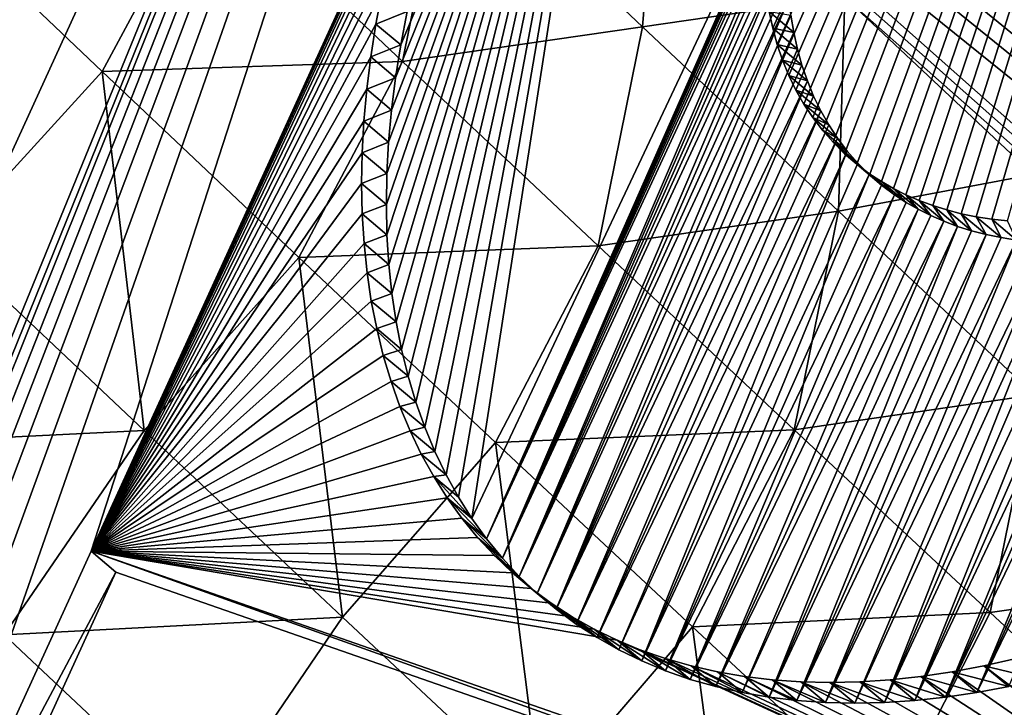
# Model space of a CAD drawing. Header units: metres. Extents: x -82 to 82, y -464 to 32.
# Tile 342 of 409: x 66.058 to 67.306, y -42.526 to -41.654. Entities that reach past the tile are written whole.
import ezdxf

# ---------------------------------------------------------------- set-up
doc = ezdxf.new("R2010")
doc.units = ezdxf.units.M
doc.layers.add('solid_K244121000C07', color=7, linetype='CONTINUOUS')

msp = doc.modelspace()

# ---------------------------------------------------------------- linework, layer by layer
at = {"layer": 'solid_K244121000C07'}
for points in [[(76.420334, -42.194901, 51.935631), (54.177727, -23.733854, 33.268585), (54.193008, -23.552505, 33.297157)], [(76.68689, -41.626152, 52.23177), (76.420334, -42.194901, 51.935631), (54.193008, -23.552505, 33.297157)], [(76.420334, -42.194901, 51.935631), (54.172249, -23.928789, 33.245506), (54.177727, -23.733854, 33.268585)], [(76.420334, -42.194901, 51.935631), (54.178005, -24.140087, 33.228706), (54.172249, -23.928789, 33.245506)], [(76.420334, -42.194901, 51.935631), (54.19643, -24.369251, 33.219032), (54.178005, -24.140087, 33.228706)], [(76.155716, -42.749752, 51.606133), (54.228928, -24.617674, 33.217281), (54.19643, -24.369251, 33.219032)], [(76.420334, -42.194901, 51.935631), (76.155716, -42.749752, 51.606133), (54.19643, -24.369251, 33.219032)], [(76.155716, -42.749752, 51.606133), (54.277794, -24.887266, 33.224991), (54.228928, -24.617674, 33.217281)], [(76.155716, -42.749752, 51.606133), (54.344845, -25.179045, 33.243347), (54.277794, -24.887266, 33.224991)], [(75.893082, -43.290283, 51.243107), (54.431683, -25.493837, 33.27335), (54.344845, -25.179045, 33.243347)], [(76.155716, -42.749752, 51.606133), (75.893082, -43.290283, 51.243107), (54.344845, -25.179045, 33.243347)], [(75.893082, -43.290283, 51.243107), (54.540474, -25.832607, 33.316551), (54.431683, -25.493837, 33.27335)], [(75.893082, -43.290283, 51.243107), (54.603817, -26.011362, 33.343613), (54.540474, -25.832607, 33.316551)], [(75.893082, -43.290283, 51.243107), (54.673233, -26.196379, 33.374352), (54.603817, -26.011362, 33.343613)], [(75.63253, -43.815937, 50.846352), (54.748951, -26.387796, 33.408916), (54.673233, -26.196379, 33.374352)], [(75.893082, -43.290283, 51.243107), (75.63253, -43.815937, 50.846352), (54.673233, -26.196379, 33.374352)], [(75.63253, -43.815937, 50.846352), (54.831688, -26.586067, 33.447887), (54.748951, -26.387796, 33.408916)], [(75.63253, -43.815937, 50.846352), (54.921238, -26.791021, 33.491043), (54.831688, -26.586067, 33.447887)], [(75.63253, -43.815937, 50.846352), (55.017956, -27.002884, 33.538647), (54.921238, -26.791021, 33.491043)], [(75.63253, -43.815937, 50.846352), (55.122536, -27.222128, 33.591248), (55.017956, -27.002884, 33.538647)], [(75.63253, -43.815937, 50.846352), (55.234684, -27.448511, 33.648548), (55.122536, -27.222128, 33.591248)], [(75.374138, -44.326073, 50.415592), (55.354923, -27.682375, 33.71096), (55.234684, -27.448511, 33.648548)], [(75.63253, -43.815937, 50.846352), (75.374138, -44.326073, 50.415592), (55.234684, -27.448511, 33.648548)], [(75.374138, -44.326073, 50.415592), (55.483955, -27.924187, 33.779049), (55.354923, -27.682375, 33.71096)], [(75.374138, -44.326073, 50.415592), (55.621407, -28.173651, 33.852444), (55.483955, -27.924187, 33.779049)], [(75.374138, -44.326073, 50.415592), (55.76799, -28.431238, 33.931725), (55.621407, -28.173651, 33.852444)], [(75.374138, -44.326073, 50.415592), (55.924381, -28.697403, 34.017433), (55.76799, -28.431238, 33.931725)], [(75.117981, -44.819965, 49.950474), (56.090172, -28.971819, 34.109173), (55.924381, -28.697403, 34.017433)], [(75.374138, -44.326073, 50.415592), (75.117981, -44.819965, 49.950474), (55.924381, -28.697403, 34.017433)], [(75.117981, -44.819965, 49.950474), (56.266266, -29.255098, 34.207695), (56.090172, -28.971819, 34.109173)], [(75.117981, -44.819965, 49.950474), (56.45327, -29.547647, 34.313488), (56.266266, -29.255098, 34.207695)], [(75.117981, -44.819965, 49.950474), (56.583717, -29.747612, 34.387787), (56.45327, -29.547647, 34.313488)], [(75.117981, -44.819965, 49.950474), (56.719151, -29.951763, 34.465408), (56.583717, -29.747612, 34.387787)], [(74.864128, -45.296799, 49.450588), (56.85994, -30.160349, 34.546673), (56.719151, -29.951763, 34.465408)], [(75.117981, -44.819965, 49.950474), (74.864128, -45.296799, 49.450588), (56.719151, -29.951763, 34.465408)], [(74.864128, -45.296799, 49.450588), (57.006207, -30.373449, 34.631668), (56.85994, -30.160349, 34.546673)], [(74.864128, -45.296799, 49.450588), (57.157547, -30.590773, 34.720032), (57.006207, -30.373449, 34.631668)], [(74.864128, -45.296799, 49.450588), (57.314312, -30.812551, 34.812065), (57.157547, -30.590773, 34.720032)], [(74.864128, -45.296799, 49.450588), (57.476933, -31.039059, 34.90815), (57.314312, -30.812551, 34.812065)], [(74.864128, -45.296799, 49.450588), (57.64576, -31.270523, 35.008583), (57.476933, -31.039059, 34.90815)], [(74.864128, -45.296799, 49.450588), (57.820301, -31.506617, 35.112915), (57.64576, -31.270523, 35.008583)], [(74.864128, -45.296799, 49.450588), (58.000751, -31.747454, 35.221321), (57.820301, -31.506617, 35.112915)], [(74.61261, -45.755661, 48.915398), (58.187603, -31.993336, 35.334232), (58.000751, -31.747454, 35.221321)], [(74.864128, -45.296799, 49.450588), (74.61261, -45.755661, 48.915398), (58.000751, -31.747454, 35.221321)], [(74.61261, -45.755661, 48.915398), (58.38134, -32.244572, 35.452095), (58.187603, -31.993336, 35.334232)], [(74.61261, -45.755661, 48.915398), (58.581703, -32.500996, 35.574661), (58.38134, -32.244572, 35.452095)], [(74.61261, -45.755661, 48.915398), (58.788502, -32.762474, 35.70174), (58.581703, -32.500996, 35.574661)], [(74.61261, -45.755661, 48.915398), (59.002293, -33.029343, 35.833858), (58.788502, -32.762474, 35.70174)], [(74.61261, -45.755661, 48.915398), (59.167568, -33.233238, 35.936569), (59.002293, -33.029343, 35.833858)], [(74.61261, -45.755661, 48.915398), (59.337303, -33.440483, 36.04261), (59.167568, -33.233238, 35.936569)], [(74.363457, -46.195442, 48.344372), (59.511089, -33.650829, 36.151581), (59.337303, -33.440483, 36.04261)], [(74.61261, -45.755661, 48.915398), (74.363457, -46.195442, 48.344372), (59.337303, -33.440483, 36.04261)], [(74.363457, -46.195442, 48.344372), (59.6889, -33.864262, 36.263462), (59.511089, -33.650829, 36.151581)], [(74.363457, -46.195442, 48.344372), (59.871014, -34.08094, 36.378517), (59.6889, -33.864262, 36.263462)], [(74.363457, -46.195442, 48.344372), (60.057705, -34.301014, 36.497017), (59.871014, -34.08094, 36.378517)], [(74.363457, -46.195442, 48.344372), (60.249256, -34.524651, 36.619232), (60.057705, -34.301014, 36.497017)], [(74.363457, -46.195442, 48.344372), (60.445824, -34.751938, 36.745319), (60.249256, -34.524651, 36.619232)], [(74.363457, -46.195442, 48.344372), (60.646835, -34.982563, 36.874714), (60.445824, -34.751938, 36.745319)], [(74.363457, -46.195442, 48.344372), (60.852448, -35.216599, 37.007572), (60.646835, -34.982563, 36.874714)], [(74.363457, -46.195442, 48.344372), (61.062981, -35.454224, 37.144215), (60.852448, -35.216599, 37.007572)], [(74.116722, -46.614929, 47.737007), (61.278767, -35.695614, 37.284981), (61.062981, -35.454224, 37.144215)], [(74.363457, -46.195442, 48.344372), (74.116722, -46.614929, 47.737007), (61.062981, -35.454224, 37.144215)], [(74.116722, -46.614929, 47.737007), (61.500126, -35.940948, 37.430199), (61.278767, -35.695614, 37.284981)], [(74.116722, -46.614929, 47.737007), (61.727085, -36.190247, 37.579891), (61.500126, -35.940948, 37.430199)], [(74.116722, -46.614929, 47.737007), (61.959007, -36.44318, 37.73341), (61.727085, -36.190247, 37.579891)], [(74.116722, -46.614929, 47.737007), (62.196205, -36.699898, 37.89109), (61.959007, -36.44318, 37.73341)], [(74.116722, -46.614929, 47.737007), (62.390022, -36.908131, 38.020504), (62.196205, -36.699898, 37.89109)], [(74.116722, -46.614929, 47.737007), (62.587662, -37.119011, 38.153049), (62.390022, -36.908131, 38.020504)], [(74.116722, -46.614929, 47.737007), (62.789322, -37.332638, 38.28894), (62.587662, -37.119011, 38.153049)], [(74.116722, -46.614929, 47.737007), (62.99519, -37.54911, 38.428383), (62.789322, -37.332638, 38.28894)], [(74.116722, -46.614929, 47.737007), (63.204826, -37.768223, 38.570911), (62.99519, -37.54911, 38.428383)], [(66.259499, -54.283512, 51.24667), (47.312267, -37.64933, 34.697758), (47.59795, -37.774258, 34.771564)], [(66.259499, -54.283512, 51.24667), (65.812553, -54.543926, 51.741692), (47.312267, -37.64933, 34.697758)], [(66.259499, -54.283512, 51.24667), (47.59795, -37.774258, 34.771564), (47.8932, -37.90728, 34.851391)], [(74.116722, -46.614929, 47.737007), (63.418053, -37.989883, 38.716331), (63.204826, -37.768223, 38.570911)], [(66.259499, -54.283512, 51.24667), (47.8932, -37.90728, 34.851391), (48.198757, -38.049175, 34.938)], [(73.872482, -47.012737, 47.092846), (63.635109, -38.214211, 38.864922), (63.418053, -37.989883, 38.716331)], [(74.116722, -46.614929, 47.737007), (73.872482, -47.012737, 47.092846), (63.418053, -37.989883, 38.716331)], [(66.259499, -54.283512, 51.24667), (48.198757, -38.049175, 34.938), (48.515121, -38.20047, 35.031898)], [(66.259499, -54.283512, 51.24667), (48.515121, -38.20047, 35.031898), (48.731766, -38.306316, 35.098274)], [(73.872482, -47.012737, 47.092846), (63.856247, -38.441315, 39.016949), (63.635109, -38.214211, 38.864922)], [(66.687675, -54.029804, 50.719219), (48.731766, -38.306316, 35.098274), (48.953304, -38.416466, 35.167988)], [(66.687675, -54.029804, 50.719219), (66.259499, -54.283512, 51.24667), (48.731766, -38.306316, 35.098274)], [(66.687675, -54.029804, 50.719219), (48.953304, -38.416466, 35.167988), (49.180035, -38.531231, 35.241364)], [(73.872482, -47.012737, 47.092846), (64.081703, -38.671318, 39.17268), (63.856247, -38.441315, 39.016949)], [(66.687675, -54.029804, 50.719219), (49.180035, -38.531231, 35.241364), (49.412056, -38.650719, 35.318493)], [(66.687675, -54.029804, 50.719219), (49.412056, -38.650719, 35.318493), (49.649014, -38.774586, 35.399006)], [(73.872482, -47.012737, 47.092846), (64.311729, -38.904339, 39.33239), (64.081703, -38.671318, 39.17268)], [(66.687675, -54.029804, 50.719219), (49.649014, -38.774586, 35.399006), (49.891193, -38.903137, 35.483215)], [(66.687675, -54.029804, 50.719219), (49.891193, -38.903137, 35.483215), (50.138947, -39.036739, 35.571499)], [(73.872482, -47.012737, 47.092846), (64.54657, -39.140488, 39.496353), (64.311729, -38.904339, 39.33239)], [(66.687675, -54.029804, 50.719219), (50.138947, -39.036739, 35.571499), (50.392551, -39.175694, 35.664177)], [(73.872482, -47.012737, 47.092846), (64.78595, -39.379677, 39.664276), (64.54657, -39.140488, 39.496353)], [(66.687675, -54.029804, 50.719219), (50.392551, -39.175694, 35.664177), (50.6516, -39.319584, 35.760777)], [(67.09623, -53.782982, 50.159031), (50.6516, -39.319584, 35.760777), (50.916245, -39.468582, 35.861485)], [(67.09623, -53.782982, 50.159031), (66.687675, -54.029804, 50.719219), (50.6516, -39.319584, 35.760777)], [(73.872482, -47.012737, 47.092846), (65.029388, -39.621685, 39.835613), (64.78595, -39.379677, 39.664276)], [(67.09623, -53.782982, 50.159031), (50.916245, -39.468582, 35.861485), (51.186859, -39.6231, 35.966743)], [(67.007393, -41.644058, 71.74894), (67.012032, -41.665134, 71.72451), (67.981506, -39.527157, 72.626549)], [(67.012032, -41.665134, 71.72451), (67.017769, -41.685654, 71.699402), (67.981506, -39.527157, 72.626549)], [(67.017769, -41.685654, 71.699402), (67.02459, -41.705624, 71.673607), (67.981506, -39.527157, 72.626549)], [(67.02459, -41.705624, 71.673607), (67.032501, -41.724899, 71.647255), (67.981506, -39.527157, 72.626549)], [(67.032501, -41.724899, 71.647255), (67.041519, -41.743416, 71.620399), (67.981506, -39.527157, 72.626549)], [(67.041519, -41.743416, 71.620399), (67.051628, -41.761246, 71.592964), (67.981506, -39.527157, 72.626549)], [(67.051628, -41.761246, 71.592964), (67.062836, -41.778267, 71.565079), (67.981506, -39.527157, 72.626549)], [(67.062836, -41.778267, 71.565079), (67.075127, -41.794399, 71.536819), (67.981506, -39.527157, 72.626549)], [(67.075127, -41.794399, 71.536819), (67.088531, -41.809711, 71.508102), (67.981506, -39.527157, 72.626549)], [(67.088531, -41.809711, 71.508102), (67.103004, -41.824112, 71.47905), (67.981506, -39.527157, 72.626549)], [(67.103004, -41.824112, 71.47905), (67.118507, -41.837479, 71.449814), (67.981506, -39.527157, 72.626549)], [(67.118507, -41.837479, 71.449814), (67.135094, -41.849876, 71.420296), (67.981506, -39.527157, 72.626549)], [(67.135094, -41.849876, 71.420296), (67.149696, -41.859432, 71.395538), (67.981506, -39.527157, 72.626549)], [(67.149696, -41.859432, 71.395538), (67.16497, -41.868214, 71.370773), (67.981506, -39.527157, 72.626549)], [(67.16497, -41.868214, 71.370773), (67.180885, -41.87619, 71.346039), (67.981506, -39.527157, 72.626549)], [(67.180885, -41.87619, 71.346039), (67.197495, -41.883411, 71.321236), (67.981506, -39.527157, 72.626549)], [(67.197495, -41.883411, 71.321236), (67.214745, -41.889839, 71.296471), (67.981506, -39.527157, 72.626549)], [(67.214745, -41.889839, 71.296471), (67.232567, -41.895428, 71.271835), (67.981506, -39.527157, 72.626549)], [(67.232567, -41.895428, 71.271835), (67.250969, -41.900166, 71.24736), (67.981506, -39.527157, 72.626549)], [(67.250969, -41.900166, 71.24736), (67.269997, -41.904079, 71.222946), (67.981506, -39.527157, 72.626549)], [(67.269997, -41.904079, 71.222946), (67.289551, -41.907143, 71.198738), (67.981506, -39.527157, 72.626549)], [(67.289551, -41.907143, 71.198738), (67.309555, -41.909336, 71.17485), (67.981506, -39.527157, 72.626549)], [(67.09623, -53.782982, 50.159031), (51.186859, -39.6231, 35.966743), (51.463837, -39.783562, 36.077007)], [(73.872482, -47.012737, 47.092846), (65.277161, -39.866631, 40.010689), (65.029388, -39.621685, 39.835613)], [(67.09623, -53.782982, 50.159031), (51.463837, -39.783562, 36.077007), (51.746971, -39.949749, 36.19202)], [(63.389397, -47.637127, 70.205505), (66.954094, -39.839485, 73.463837), (66.423332, -40.106377, 73.799507)], [(64.138008, -46.725731, 70.22316), (66.954094, -39.839485, 73.463837), (63.389397, -47.637127, 70.205505)], [(64.40451, -46.142773, 70.466759), (66.954094, -39.839485, 73.463837), (64.138008, -46.725731, 70.22316)], [(64.40451, -46.142773, 70.466759), (64.583855, -45.750458, 70.630692), (66.954094, -39.839485, 73.463837)], [(64.583855, -45.750458, 70.630692), (64.870888, -45.122593, 70.893051), (66.954094, -39.839485, 73.463837)], [(64.872826, -45.118343, 70.894829), (66.954094, -39.839485, 73.463837), (64.870888, -45.122593, 70.893051)], [(64.872826, -45.118343, 70.894829), (65.132904, -44.549442, 71.132545), (66.954094, -39.839485, 73.463837)], [(65.132904, -44.549442, 71.132545), (65.370461, -44.029785, 71.349693), (66.954094, -39.839485, 73.463837)], [(65.370461, -44.029785, 71.349693), (65.636963, -43.446827, 71.593292), (66.954094, -39.839485, 73.463837)], [(65.636963, -43.446827, 71.593292), (65.874527, -42.92717, 71.810432), (66.954094, -39.839485, 73.463837)], [(65.874527, -42.92717, 71.810432), (66.148514, -42.327824, 72.060875), (66.954094, -39.839485, 73.463837)], [(69.642059, -39.839485, 70.52314), (66.077362, -47.637127, 67.264801), (66.608124, -47.370235, 66.929138)], [(68.694794, -41.181496, 70.327507), (66.077362, -47.637127, 67.264801), (69.642059, -39.839485, 70.52314)], [(66.632324, -41.269665, 72.50296), (66.954094, -39.839485, 73.463837), (66.148514, -42.327824, 72.060875)], [(69.642059, -39.839485, 70.52314), (66.608124, -47.370235, 66.929138), (69.92881, -40.106377, 69.964424)], [(73.872482, -47.012737, 47.092846), (65.529533, -40.114613, 40.189838), (65.277161, -39.866631, 40.010689)], [(67.09623, -53.782982, 50.159031), (51.746971, -39.949749, 36.19202), (52.036091, -40.121494, 36.311596)], [(63.10265, -47.370235, 70.764214), (66.423332, -40.106377, 73.799507), (65.894241, -40.440933, 74.07122)], [(63.389397, -47.637127, 70.205505), (66.423332, -40.106377, 73.799507), (63.10265, -47.370235, 70.764214)], [(69.92881, -40.106377, 69.964424), (66.608124, -47.370235, 66.929138), (67.137222, -47.035675, 66.657425)], [(69.92881, -40.106377, 69.964424), (67.137222, -47.035675, 66.657425), (70.152008, -40.440933, 69.413109)], [(73.872482, -47.012737, 47.092846), (65.743576, -40.323666, 40.342487), (65.529533, -40.114613, 40.189838)], [(67.09623, -53.782982, 50.159031), (52.036091, -40.121494, 36.311596), (52.331631, -40.299278, 36.436272)], [(67.09623, -53.782982, 50.159031), (52.331631, -40.299278, 36.436272), (52.557755, -40.436874, 36.533447)], [(73.872482, -47.012737, 47.092846), (65.961174, -40.534977, 40.498394), (65.743576, -40.323666, 40.342487)], [(67.484215, -53.543186, 49.565655), (52.557755, -40.436874, 36.533447), (52.787895, -40.57832, 36.633995)], [(67.484215, -53.543186, 49.565655), (67.09623, -53.782982, 50.159031), (52.557755, -40.436874, 36.533447)], [(70.152008, -40.440933, 69.413109), (67.137222, -47.035675, 66.657425), (67.654778, -46.639648, 66.45475)], [(73.872482, -47.012737, 47.092846), (66.182495, -40.748604, 40.657753), (65.961174, -40.534977, 40.498394)], [(67.484215, -53.543186, 49.565655), (52.787895, -40.57832, 36.633995), (53.021736, -40.723259, 36.737511)], [(67.484215, -53.543186, 49.565655), (53.021736, -40.723259, 36.737511), (53.259251, -40.871681, 36.843971)], [(73.872482, -47.012737, 47.092846), (66.4077, -40.964619, 40.820763), (66.182495, -40.748604, 40.657753)], [(67.484215, -53.543186, 49.565655), (53.259251, -40.871681, 36.843971), (53.500648, -41.023815, 36.953651)], [(73.872482, -47.012737, 47.092846), (66.63636, -41.18285, 40.98695), (66.4077, -40.964619, 40.820763)], [(66.522545, -41.88842, 72.142227), (66.832115, -40.989742, 72.628525), (66.523224, -41.849194, 72.17749)], [(66.523361, -41.926826, 72.106071), (66.832115, -40.989742, 72.628525), (66.522545, -41.88842, 72.142227)], [(66.523224, -41.849194, 72.17749), (66.832115, -40.989742, 72.628525), (66.525391, -41.809319, 72.211731)], [(66.525688, -41.964439, 72.069), (66.832115, -40.989742, 72.628525), (66.523361, -41.926826, 72.106071)], [(66.525391, -41.809319, 72.211731), (66.832115, -40.989742, 72.628525), (66.52903, -41.768875, 72.244865)], [(66.52951, -42.001251, 72.031029), (66.832115, -40.989742, 72.628525), (66.525688, -41.964439, 72.069)], [(66.52903, -41.768875, 72.244865), (66.832115, -40.989742, 72.628525), (66.534164, -41.727795, 72.27697)], [(66.534836, -42.037117, 71.992279), (66.832115, -40.989742, 72.628525), (66.52951, -42.001251, 72.031029)], [(66.534164, -41.727795, 72.27697), (66.832115, -40.989742, 72.628525), (66.540749, -41.686192, 72.307953)], [(66.541664, -42.072056, 71.952728), (66.832115, -40.989742, 72.628525), (66.534836, -42.037117, 71.992279)], [(66.540749, -41.686192, 72.307953), (66.832115, -40.989742, 72.628525), (66.54879, -41.644127, 72.337769)], [(66.550003, -42.10606, 71.912392), (66.832115, -40.989742, 72.628525), (66.541664, -42.072056, 71.952728)], [(66.559822, -42.138992, 71.871422), (66.832115, -40.989742, 72.628525), (66.550003, -42.10606, 71.912392)], [(66.571129, -42.170815, 71.829834), (66.832115, -40.989742, 72.628525), (66.559822, -42.138992, 71.871422)], [(66.583931, -42.201569, 71.787598), (66.832115, -40.989742, 72.628525), (66.571129, -42.170815, 71.829834)], [(66.598183, -42.231117, 71.744881), (66.832115, -40.989742, 72.628525), (66.583931, -42.201569, 71.787598)], [(66.613876, -42.259396, 71.701752), (66.832115, -40.989742, 72.628525), (66.598183, -42.231117, 71.744881)], [(66.631027, -42.286469, 71.658134), (66.832115, -40.989742, 72.628525), (66.613876, -42.259396, 71.701752)], [(67.102028, -41.285774, 72.061478), (66.832115, -40.989742, 72.628525), (66.631027, -42.286469, 71.658134)], [(67.484215, -53.543186, 49.565655), (53.500648, -41.023815, 36.953651), (53.746132, -41.179905, 37.066826)], [(67.484215, -53.543186, 49.565655), (53.746132, -41.179905, 37.066826), (53.995903, -41.340179, 37.183773)], [(68.694794, -41.181496, 70.327507), (68.676147, -41.225574, 70.307442), (66.077362, -47.637127, 67.264801)], [(73.630882, -47.387367, 46.411606), (66.868134, -41.403164, 41.155891), (66.63636, -41.18285, 40.98695)], [(73.872482, -47.012737, 47.092846), (73.630882, -47.387367, 46.411606), (66.63636, -41.18285, 40.98695)], [(68.676147, -41.225574, 70.307442), (68.656212, -41.269665, 70.28878), (66.077362, -47.637127, 67.264801)], [(68.656212, -41.269665, 70.28878), (67.89418, -42.936737, 69.592094), (66.077362, -47.637127, 67.264801)], [(66.613197, -41.313835, 72.483337), (66.632324, -41.269665, 72.50296), (66.148514, -42.327824, 72.060875)], [(67.102028, -41.285774, 72.061478), (66.631027, -42.286469, 71.658134), (66.649582, -42.312225, 71.614189)], [(67.102028, -41.285774, 72.061478), (66.649582, -42.312225, 71.614189), (67.091049, -41.311058, 72.050285)], [(66.59539, -41.35791, 72.462357), (66.613197, -41.313835, 72.483337), (66.148514, -42.327824, 72.060875)], [(67.091049, -41.311058, 72.050285), (66.649582, -42.312225, 71.614189), (67.080925, -41.336342, 72.038147)], [(67.484215, -53.543186, 49.565655), (53.995903, -41.340179, 37.183773), (54.250088, -41.504787, 37.304649)], [(67.080925, -41.336342, 72.038147), (66.649582, -42.312225, 71.614189), (67.071678, -41.361603, 72.025078)], [(66.578964, -41.401775, 72.440063), (66.59539, -41.35791, 72.462357), (66.148514, -42.327824, 72.060875)], [(67.071678, -41.361603, 72.025078), (66.649582, -42.312225, 71.614189), (67.063347, -41.386745, 72.011108)], [(67.063347, -41.386745, 72.011108), (66.649582, -42.312225, 71.614189), (67.055939, -41.411747, 71.996262)], [(66.563873, -41.445515, 72.416428), (66.578964, -41.401775, 72.440063), (66.148514, -42.327824, 72.060875)], [(66.847122, -41.66341, 40.966656), (66.599152, -41.428669, 40.786667), (66.868134, -41.403164, 41.155891)], [(66.847122, -41.66341, 40.966656), (66.868134, -41.403164, 41.155891), (67.103249, -41.62566, 41.327877)], [(73.630882, -47.387367, 46.411606), (67.103249, -41.62566, 41.327877), (66.868134, -41.403164, 41.155891)], [(67.055939, -41.411747, 71.996262), (66.649582, -42.312225, 71.614189), (67.049446, -41.436634, 71.980515)], [(66.543098, -41.707241, 40.630058), (66.295403, -41.472389, 40.451931), (66.599152, -41.428669, 40.786667)], [(66.543098, -41.707241, 40.630058), (66.599152, -41.428669, 40.786667), (66.847122, -41.66341, 40.966656)], [(67.049446, -41.436634, 71.980515), (66.649582, -42.312225, 71.614189), (67.043907, -41.461334, 71.963905)], [(66.550156, -41.489025, 72.391487), (66.563873, -41.445515, 72.416428), (66.148514, -42.327824, 72.060875)], [(67.043907, -41.461334, 71.963905), (66.649582, -42.312225, 71.614189), (66.669533, -42.336605, 71.569984)], [(67.043907, -41.461334, 71.963905), (66.669533, -42.336605, 71.569984), (67.039337, -41.485794, 71.946449)], [(66.162682, -41.720161, 40.301979), (65.913895, -41.483555, 40.124954), (66.295403, -41.472389, 40.451931)], [(66.162682, -41.720161, 40.301979), (66.295403, -41.472389, 40.451931), (66.543098, -41.707241, 40.630058)], [(65.964119, -41.937397, 40.167416), (65.913895, -41.483555, 40.124954), (66.162682, -41.720161, 40.301979)], [(66.537849, -41.532223, 72.365303), (66.550156, -41.489025, 72.391487), (66.148514, -42.327824, 72.060875)], [(67.039337, -41.485794, 71.946449), (66.669533, -42.336605, 71.569984), (67.035713, -41.510063, 71.928131)], [(67.484215, -53.543186, 49.565655), (54.250088, -41.504787, 37.304649), (54.50827, -41.673233, 37.428883)], [(67.035713, -41.510063, 71.928131), (66.669533, -42.336605, 71.569984), (67.033081, -41.534065, 71.908981)], [(66.526924, -41.575188, 72.337807), (66.537849, -41.532223, 72.365303), (66.148514, -42.327824, 72.060875)], [(67.033081, -41.534065, 71.908981), (66.669533, -42.336605, 71.569984), (67.031464, -41.55772, 71.88903)], [(67.031464, -41.55772, 71.88903), (66.669533, -42.336605, 71.569984), (66.690903, -42.359665, 71.525436)], [(67.031464, -41.55772, 71.88903), (66.690903, -42.359665, 71.525436), (67.030846, -41.581104, 71.86824)], [(66.517418, -41.617786, 72.309105), (66.526924, -41.575188, 72.337807), (66.148514, -42.327824, 72.060875)], [(67.030846, -41.581104, 71.86824), (66.690903, -42.359665, 71.525436), (67.03125, -41.604126, 71.846664)], [(67.03125, -41.604126, 71.846664), (66.690903, -42.359665, 71.525436), (67.032715, -41.626671, 71.824371)], [(66.509377, -41.659847, 72.279282), (66.517418, -41.617786, 72.309105), (66.148514, -42.327824, 72.060875)], [(66.54879, -41.644127, 72.337769), (66.517418, -41.617786, 72.309105), (66.509377, -41.659847, 72.279282)], [(67.032715, -41.626671, 71.824371), (66.690903, -42.359665, 71.525436), (66.713608, -42.381306, 71.480728)], [(67.032715, -41.626671, 71.824371), (66.713608, -42.381306, 71.480728), (67.035217, -41.648781, 71.801331)], [(67.095345, -41.897106, 41.147694), (66.847122, -41.66341, 40.966656), (67.103249, -41.62566, 41.327877)], [(67.095345, -41.897106, 41.147694), (67.103249, -41.62566, 41.327877), (67.341942, -41.850437, 41.503189)], [(73.630882, -47.387367, 46.411606), (67.341942, -41.850437, 41.503189), (67.103249, -41.62566, 41.327877)], [(66.540749, -41.686192, 72.307953), (66.54879, -41.644127, 72.337769), (66.509377, -41.659847, 72.279282)], [(67.035217, -41.648781, 71.801331), (66.713608, -42.381306, 71.480728), (67.038773, -41.670429, 71.777565)], [(67.038773, -41.670429, 71.777565), (67.012032, -41.665134, 71.72451), (67.007393, -41.644058, 71.74894)], [(67.035217, -41.648781, 71.801331), (67.038773, -41.670429, 71.777565), (67.007393, -41.644058, 71.74894)], [(66.502785, -41.701454, 72.248299), (66.509377, -41.659847, 72.279282), (66.148514, -42.327824, 72.060875)], [(66.540749, -41.686192, 72.307953), (66.509377, -41.659847, 72.279282), (66.502785, -41.701454, 72.248299)], [(66.791031, -41.941048, 40.809246), (66.543098, -41.707241, 40.630058), (66.847122, -41.66341, 40.966656)], [(66.791031, -41.941048, 40.809246), (66.847122, -41.66341, 40.966656), (67.095345, -41.897106, 41.147694)], [(67.043419, -41.691505, 71.753136), (67.017769, -41.685654, 71.699402), (67.012032, -41.665134, 71.72451)], [(67.038773, -41.670429, 71.777565), (67.043419, -41.691505, 71.753136), (67.012032, -41.665134, 71.72451)], [(67.484215, -53.543186, 49.565655), (54.50827, -41.673233, 37.428883), (54.77055, -41.845642, 37.556625)], [(67.038773, -41.670429, 71.777565), (66.713608, -42.381306, 71.480728), (66.737595, -42.401436, 71.436012)], [(67.038773, -41.670429, 71.777565), (66.737595, -42.401436, 71.436012), (67.043419, -41.691505, 71.753136)], [(66.534164, -41.727795, 72.27697), (66.540749, -41.686192, 72.307953), (66.502785, -41.701454, 72.248299)], [(67.043419, -41.691505, 71.753136), (66.737595, -42.401436, 71.436012), (67.049156, -41.712021, 71.728027)], [(67.049156, -41.712021, 71.728027), (67.02459, -41.705624, 71.673607), (67.017769, -41.685654, 71.699402)], [(67.043419, -41.691505, 71.753136), (67.049156, -41.712021, 71.728027), (67.017769, -41.685654, 71.699402)], [(66.497658, -41.742538, 72.216194), (66.502785, -41.701454, 72.248299), (66.148514, -42.327824, 72.060875)], [(66.534164, -41.727795, 72.27697), (66.502785, -41.701454, 72.248299), (66.497658, -41.742538, 72.216194)], [(66.411697, -41.955708, 40.480087), (66.162682, -41.720161, 40.301979), (66.543098, -41.707241, 40.630058)], [(66.411697, -41.955708, 40.480087), (66.543098, -41.707241, 40.630058), (66.791031, -41.941048, 40.809246)], [(67.049156, -41.712021, 71.728027), (66.737595, -42.401436, 71.436012), (67.055977, -41.731983, 71.70224)], [(67.055977, -41.731983, 71.70224), (67.032501, -41.724899, 71.647255), (67.02459, -41.705624, 71.673607)], [(67.049156, -41.712021, 71.728027), (67.055977, -41.731983, 71.70224), (67.02459, -41.705624, 71.673607)], [(66.215515, -42.174965, 40.346115), (65.964119, -41.937397, 40.167416), (66.162682, -41.720161, 40.301979)], [(66.215515, -42.174965, 40.346115), (66.162682, -41.720161, 40.301979), (66.411697, -41.955708, 40.480087)], [(66.52903, -41.768875, 72.244865), (66.534164, -41.727795, 72.27697), (66.497658, -41.742538, 72.216194)], [(67.063889, -41.751255, 71.675896), (67.041519, -41.743416, 71.620399), (67.032501, -41.724899, 71.647255)], [(67.055977, -41.731983, 71.70224), (67.063889, -41.751255, 71.675896), (67.032501, -41.724899, 71.647255)], [(67.055977, -41.731983, 71.70224), (66.737595, -42.401436, 71.436012), (66.762901, -42.420105, 71.391182)], [(67.055977, -41.731983, 71.70224), (66.762901, -42.420105, 71.391182), (67.063889, -41.751255, 71.675896)], [(66.494011, -41.782982, 72.18306), (66.497658, -41.742538, 72.216194), (66.148514, -42.327824, 72.060875)], [(66.52903, -41.768875, 72.244865), (66.497658, -41.742538, 72.216194), (66.494011, -41.782982, 72.18306)], [(67.063889, -41.751255, 71.675896), (66.762901, -42.420105, 71.391182), (67.072914, -41.769775, 71.649025)], [(67.072914, -41.769775, 71.649025), (67.051628, -41.761246, 71.592964), (67.041519, -41.743416, 71.620399)], [(67.063889, -41.751255, 71.675896), (67.072914, -41.769775, 71.649025), (67.041519, -41.743416, 71.620399)], [(67.083031, -41.787613, 71.621574), (67.062836, -41.778267, 71.565079), (67.051628, -41.761246, 71.592964)], [(67.072914, -41.769775, 71.649025), (67.083031, -41.787613, 71.621574), (67.051628, -41.761246, 71.592964)], [(66.525391, -41.809319, 72.211731), (66.52903, -41.768875, 72.244865), (66.494011, -41.782982, 72.18306)], [(67.072914, -41.769775, 71.649025), (66.762901, -42.420105, 71.391182), (66.789467, -42.437263, 71.346367)], [(67.072914, -41.769775, 71.649025), (66.789467, -42.437263, 71.346367), (67.083031, -41.787613, 71.621574)], [(67.094246, -41.804642, 71.593681), (67.075127, -41.794399, 71.536819), (67.062836, -41.778267, 71.565079)], [(67.083031, -41.787613, 71.621574), (67.094246, -41.804642, 71.593681), (67.062836, -41.778267, 71.565079)], [(66.491844, -41.822857, 72.148819), (66.494011, -41.782982, 72.18306), (66.148514, -42.327824, 72.060875)], [(66.525391, -41.809319, 72.211731), (66.494011, -41.782982, 72.18306), (66.491844, -41.822857, 72.148819)], [(67.083031, -41.787613, 71.621574), (66.789467, -42.437263, 71.346367), (67.094246, -41.804642, 71.593681)], [(67.106544, -41.82077, 71.565414), (67.088531, -41.809711, 71.508102), (67.075127, -41.794399, 71.536819)], [(67.094246, -41.804642, 71.593681), (67.106544, -41.82077, 71.565414), (67.075127, -41.794399, 71.536819)], [(66.523224, -41.849194, 72.17749), (66.525391, -41.809319, 72.211731), (66.491844, -41.822857, 72.148819)], [(67.094246, -41.804642, 71.593681), (66.789467, -42.437263, 71.346367), (66.817223, -42.45285, 71.301689)], [(67.094246, -41.804642, 71.593681), (66.817223, -42.45285, 71.301689), (67.106544, -41.82077, 71.565414)], [(67.119942, -41.836079, 71.536705), (67.103004, -41.824112, 71.47905), (67.088531, -41.809711, 71.508102)], [(67.106544, -41.82077, 71.565414), (67.119942, -41.836079, 71.536705), (67.088531, -41.809711, 71.508102)], [(66.491165, -41.862083, 72.113556), (66.491844, -41.822857, 72.148819), (66.148514, -42.327824, 72.060875)], [(66.523224, -41.849194, 72.17749), (66.491844, -41.822857, 72.148819), (66.491165, -41.862083, 72.113556)], [(67.106544, -41.82077, 71.565414), (66.817223, -42.45285, 71.301689), (66.846245, -42.466896, 71.25705)], [(67.106544, -41.82077, 71.565414), (66.846245, -42.466896, 71.25705), (67.119942, -41.836079, 71.536705)], [(67.134415, -41.850471, 71.507668), (67.118507, -41.837479, 71.449814), (67.103004, -41.824112, 71.47905)], [(67.119942, -41.836079, 71.536705), (67.134415, -41.850471, 71.507668), (67.103004, -41.824112, 71.47905)], [(67.119942, -41.836079, 71.536705), (66.846245, -42.466896, 71.25705), (67.134415, -41.850471, 71.507668)], [(67.149918, -41.863834, 71.478432), (67.135094, -41.849876, 71.420296), (67.118507, -41.837479, 71.449814)], [(67.134415, -41.850471, 71.507668), (67.149918, -41.863834, 71.478432), (67.118507, -41.837479, 71.449814)], [(67.850525, -53.310581, 48.938652), (54.77055, -41.845642, 37.556625), (55.037163, -42.022301, 37.688217)], [(67.850525, -53.310581, 48.938652), (67.484215, -53.543186, 49.565655), (54.77055, -41.845642, 37.556625)], [(66.522545, -41.88842, 72.142227), (66.523224, -41.849194, 72.17749), (66.491165, -41.862083, 72.113556)], [(67.134415, -41.850471, 71.507668), (66.846245, -42.466896, 71.25705), (66.876427, -42.479362, 71.212585)], [(67.134415, -41.850471, 71.507668), (66.876427, -42.479362, 71.212585), (67.149918, -41.863834, 71.478432)], [(67.343811, -42.129768, 41.329769), (67.095345, -41.897106, 41.147694), (67.341942, -41.850437, 41.503189)], [(67.166512, -41.876232, 71.448898), (67.149696, -41.859432, 71.395538), (67.135094, -41.849876, 71.420296)], [(67.149918, -41.863834, 71.478432), (67.166512, -41.876232, 71.448898), (67.135094, -41.849876, 71.420296)], [(66.491989, -41.90049, 72.0774), (66.491165, -41.862083, 72.113556), (66.148514, -42.327824, 72.060875)], [(66.522545, -41.88842, 72.142227), (66.491165, -41.862083, 72.113556), (66.491989, -41.90049, 72.0774)], [(67.149918, -41.863834, 71.478432), (66.876427, -42.479362, 71.212585), (67.166512, -41.876232, 71.448898)], [(67.181122, -41.885788, 71.424141), (67.16497, -41.868214, 71.370773), (67.149696, -41.859432, 71.395538)], [(67.166512, -41.876232, 71.448898), (67.181122, -41.885788, 71.424141), (67.149696, -41.859432, 71.395538)], [(67.166512, -41.876232, 71.448898), (66.876427, -42.479362, 71.212585), (66.907646, -42.490185, 71.168495)], [(67.166512, -41.876232, 71.448898), (66.907646, -42.490185, 71.168495), (67.181122, -41.885788, 71.424141)], [(67.196404, -41.894573, 71.399361), (67.180885, -41.87619, 71.346039), (67.16497, -41.868214, 71.370773)], [(67.181122, -41.885788, 71.424141), (67.196404, -41.894573, 71.399361), (67.16497, -41.868214, 71.370773)], [(67.212326, -41.90255, 71.374611), (67.197495, -41.883411, 71.321236), (67.180885, -41.87619, 71.346039)], [(67.196404, -41.894573, 71.399361), (67.212326, -41.90255, 71.374611), (67.180885, -41.87619, 71.346039)], [(66.523361, -41.926826, 72.106071), (66.522545, -41.88842, 72.142227), (66.491989, -41.90049, 72.0774)], [(67.181122, -41.885788, 71.424141), (66.907646, -42.490185, 71.168495), (67.196404, -41.894573, 71.399361)], [(67.228951, -41.909771, 71.3498), (67.214745, -41.889839, 71.296471), (67.197495, -41.883411, 71.321236)], [(67.212326, -41.90255, 71.374611), (67.228951, -41.909771, 71.3498), (67.197495, -41.883411, 71.321236)], [(67.246208, -41.916195, 71.32502), (67.232567, -41.895428, 71.271835), (67.214745, -41.889839, 71.296471)], [(67.228951, -41.909771, 71.3498), (67.246208, -41.916195, 71.32502), (67.214745, -41.889839, 71.296471)], [(66.494308, -41.938107, 72.040329), (66.491989, -41.90049, 72.0774), (66.148514, -42.327824, 72.060875)], [(66.523361, -41.926826, 72.106071), (66.491989, -41.90049, 72.0774), (66.494308, -41.938107, 72.040329)], [(67.039185, -42.173817, 40.989479), (66.791031, -41.941048, 40.809246), (67.095345, -41.897106, 41.147694)], [(67.196404, -41.894573, 71.399361), (66.907646, -42.490185, 71.168495), (66.939957, -42.499371, 71.12471)], [(67.196404, -41.894573, 71.399361), (66.939957, -42.499371, 71.12471), (67.212326, -41.90255, 71.374611)], [(67.212326, -41.90255, 71.374611), (66.939957, -42.499371, 71.12471), (67.228951, -41.909771, 71.3498)], [(67.039185, -42.173817, 40.989479), (67.095345, -41.897106, 41.147694), (67.343811, -42.129768, 41.329769)], [(67.264038, -41.921783, 71.300385), (67.250969, -41.900166, 71.24736), (67.232567, -41.895428, 71.271835)], [(67.246208, -41.916195, 71.32502), (67.264038, -41.921783, 71.300385), (67.232567, -41.895428, 71.271835)], [(67.28244, -41.926517, 71.275909), (67.269997, -41.904079, 71.222946), (67.250969, -41.900166, 71.24736)], [(67.264038, -41.921783, 71.300385), (67.28244, -41.926517, 71.275909), (67.250969, -41.900166, 71.24736)], [(67.301453, -41.930424, 71.251526), (67.289551, -41.907143, 71.198738), (67.269997, -41.904079, 71.222946)], [(67.28244, -41.926517, 71.275909), (67.301453, -41.930424, 71.251526), (67.269997, -41.904079, 71.222946)], [(67.228951, -41.909771, 71.3498), (66.939957, -42.499371, 71.12471), (66.973312, -42.50692, 71.081291)], [(67.228951, -41.909771, 71.3498), (66.973312, -42.50692, 71.081291), (67.246208, -41.916195, 71.32502)], [(67.246208, -41.916195, 71.32502), (66.973312, -42.50692, 71.081291), (67.007591, -42.512794, 71.038399)], [(67.246208, -41.916195, 71.32502), (67.007591, -42.512794, 71.038399), (67.264038, -41.921783, 71.300385)], [(67.561165, -41.909771, 70.986351), (67.270821, -42.50692, 70.755806), (67.311081, -42.499371, 70.718697)], [(67.538025, -41.916195, 71.00576), (67.270821, -42.50692, 70.755806), (67.561165, -41.909771, 70.986351)], [(67.515083, -41.921783, 71.025734), (67.270821, -42.50692, 70.755806), (67.538025, -41.916195, 71.00576)], [(67.320999, -41.933483, 71.227333), (67.309555, -41.909336, 71.17485), (67.289551, -41.907143, 71.198738)], [(67.301453, -41.930424, 71.251526), (67.320999, -41.933483, 71.227333), (67.289551, -41.907143, 71.198738)], [(66.525688, -41.964439, 72.069), (66.523361, -41.926826, 72.106071), (66.494308, -41.938107, 72.040329)], [(67.264038, -41.921783, 71.300385), (67.007591, -42.512794, 71.038399), (67.28244, -41.926517, 71.275909)], [(67.28244, -41.926517, 71.275909), (67.007591, -42.512794, 71.038399), (67.042824, -42.516998, 70.995987)], [(67.28244, -41.926517, 71.275909), (67.042824, -42.516998, 70.995987), (67.301453, -41.930424, 71.251526)], [(67.515083, -41.921783, 71.025734), (67.231178, -42.512794, 70.793793), (67.270821, -42.50692, 70.755806)], [(67.492363, -41.926517, 71.046249), (67.231178, -42.512794, 70.793793), (67.515083, -41.921783, 71.025734)], [(67.46978, -41.930424, 71.067368), (67.231178, -42.512794, 70.793793), (67.492363, -41.926517, 71.046249)], [(65.786308, -42.195904, 40.109592), (65.964119, -41.937397, 40.167416), (66.215515, -42.174965, 40.346115)], [(66.498131, -41.974918, 72.00235), (66.494308, -41.938107, 72.040329), (66.148514, -42.327824, 72.060875)], [(66.660934, -42.190197, 40.659267), (66.411697, -41.955708, 40.480087), (66.791031, -41.941048, 40.809246)], [(66.525688, -41.964439, 72.069), (66.494308, -41.938107, 72.040329), (66.498131, -41.974918, 72.00235)], [(66.660934, -42.190197, 40.659267), (66.791031, -41.941048, 40.809246), (67.039185, -42.173817, 40.989479)], [(67.301453, -41.930424, 71.251526), (67.042824, -42.516998, 70.995987), (67.320999, -41.933483, 71.227333)], [(67.320999, -41.933483, 71.227333), (67.042824, -42.516998, 70.995987), (67.078987, -42.519531, 70.954102)], [(67.320999, -41.933483, 71.227333), (67.078987, -42.519531, 70.954102), (67.340988, -41.935669, 71.203453)], [(67.340988, -41.935669, 71.203453), (67.078987, -42.519531, 70.954102), (67.36145, -41.93697, 71.179871)], [(67.36145, -41.93697, 71.179871), (67.078987, -42.519531, 70.954102), (67.115913, -42.520378, 70.912926)], [(67.36145, -41.93697, 71.179871), (67.115913, -42.520378, 70.912926), (67.382423, -41.937405, 71.156532)], [(67.382423, -41.937405, 71.156532), (67.115913, -42.520378, 70.912926), (67.153618, -42.519531, 70.872459)], [(67.425446, -41.935669, 71.111053), (67.153618, -42.519531, 70.872459), (67.192093, -42.516998, 70.832687)], [(67.403786, -41.93697, 71.133553), (67.153618, -42.519531, 70.872459), (67.425446, -41.935669, 71.111053)], [(67.382423, -41.937405, 71.156532), (67.153618, -42.519531, 70.872459), (67.403786, -41.93697, 71.133553)], [(67.46978, -41.930424, 71.067368), (67.192093, -42.516998, 70.832687), (67.231178, -42.512794, 70.793793)], [(67.447433, -41.933483, 71.089005), (67.192093, -42.516998, 70.832687), (67.46978, -41.930424, 71.067368)], [(67.425446, -41.935669, 71.111053), (67.192093, -42.516998, 70.832687), (67.447433, -41.933483, 71.089005)], [(67.069298, -46.593796, 42.202419), (61.814857, -43.17448, 39.038277), (62.932602, -41.95335, 38.936432)], [(68.43515, -45.002934, 42.138981), (67.069298, -46.593796, 42.202419), (62.932602, -41.95335, 38.936432)], [(68.229965, -44.814125, 41.984283), (68.43515, -45.002934, 42.138981), (62.932602, -41.95335, 38.936432)], [(68.026451, -44.625931, 41.831451), (68.229965, -44.814125, 41.984283), (62.932602, -41.95335, 38.936432)], [(67.824738, -44.438465, 41.680565), (68.026451, -44.625931, 41.831451), (62.932602, -41.95335, 38.936432)], [(67.62397, -44.250889, 41.530949), (67.824738, -44.438465, 41.680565), (62.932602, -41.95335, 38.936432)], [(67.384262, -44.025642, 41.353058), (67.62397, -44.250889, 41.530949), (62.932602, -41.95335, 38.936432)], [(67.145973, -43.800362, 41.177036), (67.384262, -44.025642, 41.353058), (62.932602, -41.95335, 38.936432)], [(66.909424, -43.575409, 41.003128), (67.145973, -43.800362, 41.177036), (62.932602, -41.95335, 38.936432)], [(66.67495, -43.351143, 40.831562), (66.909424, -43.575409, 41.003128), (62.932602, -41.95335, 38.936432)], [(66.442894, -43.127922, 40.662571), (66.67495, -43.351143, 40.831562), (62.932602, -41.95335, 38.936432)], [(66.213585, -42.906113, 40.49638), (66.442894, -43.127922, 40.662571), (62.932602, -41.95335, 38.936432)], [(65.987366, -42.686077, 40.333202), (66.213585, -42.906113, 40.49638), (62.932602, -41.95335, 38.936432)], [(66.467117, -42.411453, 40.525921), (66.215515, -42.174965, 40.346115), (66.411697, -41.955708, 40.480087)], [(66.467117, -42.411453, 40.525921), (66.411697, -41.955708, 40.480087), (66.660934, -42.190197, 40.659267)], [(66.52951, -42.001251, 72.031029), (66.525688, -41.964439, 72.069), (66.498131, -41.974918, 72.00235)], [(66.503456, -42.010788, 71.9636), (66.498131, -41.974918, 72.00235), (66.148514, -42.327824, 72.060875)], [(66.52951, -42.001251, 72.031029), (66.498131, -41.974918, 72.00235), (66.503456, -42.010788, 71.9636)], [(66.534836, -42.037117, 71.992279), (66.52951, -42.001251, 72.031029), (66.503456, -42.010788, 71.9636)], [(66.510292, -42.045723, 71.924057), (66.503456, -42.010788, 71.9636), (66.148514, -42.327824, 72.060875)], [(66.534836, -42.037117, 71.992279), (66.503456, -42.010788, 71.9636), (66.510292, -42.045723, 71.924057)], [(67.850525, -53.310581, 48.938652), (55.037163, -42.022301, 37.688217), (55.308338, -42.203484, 37.823994)], [(66.541664, -42.072056, 71.952728), (66.534836, -42.037117, 71.992279), (66.510292, -42.045723, 71.924057)], [(66.518623, -42.079731, 71.88372), (66.510292, -42.045723, 71.924057), (66.148514, -42.327824, 72.060875)], [(66.541664, -42.072056, 71.952728), (66.510292, -42.045723, 71.924057), (66.518623, -42.079731, 71.88372)], [(66.550003, -42.10606, 71.912392), (66.541664, -42.072056, 71.952728), (66.518623, -42.079731, 71.88372)], [(66.528442, -42.112659, 71.842743), (66.518623, -42.079731, 71.88372), (66.148514, -42.327824, 72.060875)], [(66.550003, -42.10606, 71.912392), (66.518623, -42.079731, 71.88372), (66.528442, -42.112659, 71.842743)], [(66.539757, -42.144485, 71.801155), (66.528442, -42.112659, 71.842743), (66.148514, -42.327824, 72.060875)], [(66.559822, -42.138992, 71.871422), (66.550003, -42.10606, 71.912392), (66.528442, -42.112659, 71.842743)], [(66.559822, -42.138992, 71.871422), (66.528442, -42.112659, 71.842743), (66.539757, -42.144485, 71.801155)], [(66.571129, -42.170815, 71.829834), (66.559822, -42.138992, 71.871422), (66.539757, -42.144485, 71.801155)], [(67.287544, -42.40556, 41.170757), (67.039185, -42.173817, 40.989479), (67.343811, -42.129768, 41.329769)], [(67.287544, -42.40556, 41.170757), (67.343811, -42.129768, 41.329769), (67.592499, -42.361404, 41.512878)], [(66.552559, -42.17524, 71.758919), (66.539757, -42.144485, 71.801155), (66.148514, -42.327824, 72.060875)], [(66.571129, -42.170815, 71.829834), (66.539757, -42.144485, 71.801155), (66.552559, -42.17524, 71.758919)], [(66.038345, -42.433769, 40.28783), (65.786308, -42.195904, 40.109592), (66.215515, -42.174965, 40.346115)], [(66.038345, -42.433769, 40.28783), (66.215515, -42.174965, 40.346115), (66.467117, -42.411453, 40.525921)], [(66.566811, -42.204792, 71.716194), (66.552559, -42.17524, 71.758919), (66.148514, -42.327824, 72.060875)], [(66.583931, -42.201569, 71.787598), (66.571129, -42.170815, 71.829834), (66.552559, -42.17524, 71.758919)], [(66.583931, -42.201569, 71.787598), (66.552559, -42.17524, 71.758919), (66.566811, -42.204792, 71.716194)], [(66.910362, -42.423641, 40.839516), (66.660934, -42.190197, 40.659267), (67.039185, -42.173817, 40.989479)], [(66.910362, -42.423641, 40.839516), (67.039185, -42.173817, 40.989479), (67.287544, -42.40556, 41.170757)], [(66.718895, -42.646873, 40.706825), (66.467117, -42.411453, 40.525921), (66.660934, -42.190197, 40.659267)], [(66.718895, -42.646873, 40.706825), (66.660934, -42.190197, 40.659267), (66.910362, -42.423641, 40.839516)], [(67.850525, -53.310581, 48.938652), (55.308338, -42.203484, 37.823994), (55.584312, -42.389477, 37.964302)], [(66.598183, -42.231117, 71.744881), (66.583931, -42.201569, 71.787598), (66.566811, -42.204792, 71.716194)], [(66.582504, -42.233074, 71.673065), (66.566811, -42.204792, 71.716194), (66.148514, -42.327824, 72.060875)], [(66.598183, -42.231117, 71.744881), (66.566811, -42.204792, 71.716194), (66.582504, -42.233074, 71.673065)], [(66.599655, -42.260143, 71.629448), (66.582504, -42.233074, 71.673065), (66.148514, -42.327824, 72.060875)], [(66.613876, -42.259396, 71.701752), (66.598183, -42.231117, 71.744881), (66.582504, -42.233074, 71.673065)], [(66.631027, -42.286469, 71.658134), (66.582504, -42.233074, 71.673065), (66.599655, -42.260143, 71.629448)], [(66.631027, -42.286469, 71.658134), (66.613876, -42.259396, 71.701752), (66.582504, -42.233074, 71.673065)], [(66.61821, -42.285904, 71.585503), (66.599655, -42.260143, 71.629448), (66.148514, -42.327824, 72.060875)], [(66.649582, -42.312225, 71.614189), (66.599655, -42.260143, 71.629448), (66.61821, -42.285904, 71.585503)], [(66.649582, -42.312225, 71.614189), (66.631027, -42.286469, 71.658134), (66.599655, -42.260143, 71.629448)], [(66.638161, -42.310284, 71.541298), (66.61821, -42.285904, 71.585503), (66.148514, -42.327824, 72.060875)], [(66.669533, -42.336605, 71.569984), (66.61821, -42.285904, 71.585503), (66.638161, -42.310284, 71.541298)], [(66.669533, -42.336605, 71.569984), (66.649582, -42.312225, 71.614189), (66.61821, -42.285904, 71.585503)], [(66.659531, -42.333344, 71.496742), (66.638161, -42.310284, 71.541298), (66.148514, -42.327824, 72.060875)], [(66.690903, -42.359665, 71.525436), (66.638161, -42.310284, 71.541298), (66.659531, -42.333344, 71.496742)], [(66.690903, -42.359665, 71.525436), (66.669533, -42.336605, 71.569984), (66.638161, -42.310284, 71.541298)], [(66.179893, -42.354153, 72.089554), (66.148514, -42.327824, 72.060875), (65.874527, -42.92717, 71.810432)], [(66.81488, -42.440575, 71.228348), (66.148514, -42.327824, 72.060875), (67.89418, -42.936737, 69.592094)], [(67.92556, -42.963062, 69.620773), (67.89418, -42.936737, 69.592094), (66.148514, -42.327824, 72.060875)], [(66.682243, -42.354988, 71.452034), (66.659531, -42.333344, 71.496742), (66.148514, -42.327824, 72.060875)], [(66.70623, -42.375114, 71.40731), (66.682243, -42.354988, 71.452034), (66.148514, -42.327824, 72.060875)], [(66.731537, -42.393784, 71.362488), (66.70623, -42.375114, 71.40731), (66.148514, -42.327824, 72.060875)], [(66.758102, -42.410946, 71.317673), (66.731537, -42.393784, 71.362488), (66.148514, -42.327824, 72.060875)], [(66.785866, -42.426529, 71.272995), (66.758102, -42.410946, 71.317673), (66.148514, -42.327824, 72.060875)], [(66.81488, -42.440575, 71.228348), (66.785866, -42.426529, 71.272995), (66.148514, -42.327824, 72.060875)], [(66.179893, -42.354153, 72.089554), (67.92556, -42.963062, 69.620773), (66.148514, -42.327824, 72.060875)], [(66.713608, -42.381306, 71.480728), (66.659531, -42.333344, 71.496742), (66.682243, -42.354988, 71.452034)], [(66.713608, -42.381306, 71.480728), (66.690903, -42.359665, 71.525436), (66.659531, -42.333344, 71.496742)], [(65.905899, -42.953495, 71.839111), (66.179893, -42.354153, 72.089554), (65.874527, -42.92717, 71.810432)], [(65.905899, -42.953495, 71.839111), (67.92556, -42.963062, 69.620773), (66.179893, -42.354153, 72.089554)], [(66.737595, -42.401436, 71.436012), (66.682243, -42.354988, 71.452034), (66.70623, -42.375114, 71.40731)], [(66.737595, -42.401436, 71.436012), (66.713608, -42.381306, 71.480728), (66.682243, -42.354988, 71.452034)], [(67.53611, -42.63628, 41.353073), (67.287544, -42.40556, 41.170757), (67.592499, -42.361404, 41.512878)], [(66.762901, -42.420105, 71.391182), (66.70623, -42.375114, 71.40731), (66.731537, -42.393784, 71.362488)], [(66.762901, -42.420105, 71.391182), (66.737595, -42.401436, 71.436012), (66.70623, -42.375114, 71.40731)], [(67.850525, -53.310581, 48.938652), (55.584312, -42.389477, 37.964302), (55.865108, -42.580288, 38.109161)], [(66.789467, -42.437263, 71.346367), (66.731537, -42.393784, 71.362488), (66.758102, -42.410946, 71.317673)], [(66.789467, -42.437263, 71.346367), (66.762901, -42.420105, 71.391182), (66.731537, -42.393784, 71.362488)], [(66.290558, -42.670547, 40.46719), (66.038345, -42.433769, 40.28783), (66.467117, -42.411453, 40.525921)], [(66.290558, -42.670547, 40.46719), (66.467117, -42.411453, 40.525921), (66.718895, -42.646873, 40.706825)], [(66.817223, -42.45285, 71.301689), (66.758102, -42.410946, 71.317673), (66.785866, -42.426529, 71.272995)], [(66.817223, -42.45285, 71.301689), (66.789467, -42.437263, 71.346367), (66.758102, -42.410946, 71.317673)], [(67.159988, -42.656048, 41.020828), (66.910362, -42.423641, 40.839516), (67.287544, -42.40556, 41.170757)], [(67.159988, -42.656048, 41.020828), (67.287544, -42.40556, 41.170757), (67.53611, -42.63628, 41.353073)], [(66.970856, -42.881233, 40.888817), (66.718895, -42.646873, 40.706825), (66.910362, -42.423641, 40.839516)], [(66.846245, -42.466896, 71.25705), (66.785866, -42.426529, 71.272995), (66.81488, -42.440575, 71.228348)], [(66.846245, -42.466896, 71.25705), (66.817223, -42.45285, 71.301689), (66.785866, -42.426529, 71.272995)], [(66.970856, -42.881233, 40.888817), (66.910362, -42.423641, 40.839516), (67.159988, -42.656048, 41.020828)], [(66.290558, -42.670547, 40.46719), (65.987366, -42.686077, 40.333202), (66.038345, -42.433769, 40.28783)], [(66.84507, -42.453045, 71.183876), (66.81488, -42.440575, 71.228348), (67.89418, -42.936737, 69.592094)], [(66.876427, -42.479362, 71.212585), (66.81488, -42.440575, 71.228348), (66.84507, -42.453045, 71.183876)], [(66.876427, -42.479362, 71.212585), (66.846245, -42.466896, 71.25705), (66.81488, -42.440575, 71.228348)], [(66.876289, -42.463863, 71.139786), (66.84507, -42.453045, 71.183876), (67.89418, -42.936737, 69.592094)], [(66.907646, -42.490185, 71.168495), (66.84507, -42.453045, 71.183876), (66.876289, -42.463863, 71.139786)], [(66.907646, -42.490185, 71.168495), (66.876427, -42.479362, 71.212585), (66.84507, -42.453045, 71.183876)], [(66.908607, -42.473049, 71.096008), (66.876289, -42.463863, 71.139786), (67.89418, -42.936737, 69.592094)], [(66.939957, -42.499371, 71.12471), (66.876289, -42.463863, 71.139786), (66.908607, -42.473049, 71.096008)], [(66.939957, -42.499371, 71.12471), (66.907646, -42.490185, 71.168495), (66.876289, -42.463863, 71.139786)], [(67.320465, -42.463844, 70.65387), (67.279747, -42.473034, 70.68998), (67.89418, -42.936737, 69.592094)], [(67.351791, -42.490185, 70.682587), (67.279747, -42.473034, 70.68998), (67.320465, -42.463844, 70.65387)], [(66.941956, -42.480598, 71.052589), (66.908607, -42.473049, 71.096008), (67.89418, -42.936737, 69.592094)], [(66.973312, -42.50692, 71.081291), (66.908607, -42.473049, 71.096008), (66.941956, -42.480598, 71.052589)], [(66.973312, -42.50692, 71.081291), (66.939957, -42.499371, 71.12471), (66.908607, -42.473049, 71.096008)], [(67.279747, -42.473034, 70.68998), (67.239479, -42.480587, 70.727097), (67.89418, -42.936737, 69.592094)], [(67.311081, -42.499371, 70.718697), (67.239479, -42.480587, 70.727097), (67.279747, -42.473034, 70.68998)], [(67.351791, -42.490185, 70.682587), (67.311081, -42.499371, 70.718697), (67.279747, -42.473034, 70.68998)], [(66.976234, -42.486473, 71.009697), (66.941956, -42.480598, 71.052589), (67.89418, -42.936737, 69.592094)], [(67.007591, -42.512794, 71.038399), (66.941956, -42.480598, 71.052589), (66.976234, -42.486473, 71.009697)], [(67.007591, -42.512794, 71.038399), (66.973312, -42.50692, 71.081291), (66.941956, -42.480598, 71.052589)], [(67.011482, -42.490673, 70.967278), (66.976234, -42.486473, 71.009697), (67.89418, -42.936737, 69.592094)], [(67.042824, -42.516998, 70.995987), (66.976234, -42.486473, 71.009697), (67.011482, -42.490673, 70.967278)], [(67.042824, -42.516998, 70.995987), (67.007591, -42.512794, 71.038399), (66.976234, -42.486473, 71.009697)], [(67.047653, -42.493206, 70.925377), (67.011482, -42.490673, 70.967278), (67.89418, -42.936737, 69.592094)], [(67.078987, -42.519531, 70.954102), (67.011482, -42.490673, 70.967278), (67.047653, -42.493206, 70.925377)], [(67.078987, -42.519531, 70.954102), (67.042824, -42.516998, 70.995987), (67.011482, -42.490673, 70.967278)], [(67.160751, -42.490669, 70.80397), (67.122284, -42.493202, 70.843735), (67.89418, -42.936737, 69.592094)], [(67.192093, -42.516998, 70.832687), (67.122284, -42.493202, 70.843735), (67.160751, -42.490669, 70.80397)], [(67.199829, -42.486465, 70.765083), (67.160751, -42.490669, 70.80397), (67.89418, -42.936737, 69.592094)], [(67.231178, -42.512794, 70.793793), (67.160751, -42.490669, 70.80397), (67.199829, -42.486465, 70.765083)], [(67.231178, -42.512794, 70.793793), (67.192093, -42.516998, 70.832687), (67.160751, -42.490669, 70.80397)], [(67.239479, -42.480587, 70.727097), (67.199829, -42.486465, 70.765083), (67.89418, -42.936737, 69.592094)], [(67.270821, -42.50692, 70.755806), (67.199829, -42.486465, 70.765083), (67.239479, -42.480587, 70.727097)], [(67.270821, -42.50692, 70.755806), (67.231178, -42.512794, 70.793793), (67.199829, -42.486465, 70.765083)], [(67.311081, -42.499371, 70.718697), (67.270821, -42.50692, 70.755806), (67.239479, -42.480587, 70.727097)], [(67.084587, -42.494049, 70.884201), (67.047653, -42.493206, 70.925377), (67.89418, -42.936737, 69.592094)], [(67.115913, -42.520378, 70.912926), (67.047653, -42.493206, 70.925377), (67.084587, -42.494049, 70.884201)], [(67.115913, -42.520378, 70.912926), (67.078987, -42.519531, 70.954102), (67.047653, -42.493206, 70.925377)], [(67.122284, -42.493202, 70.843735), (67.084587, -42.494049, 70.884201), (67.89418, -42.936737, 69.592094)], [(67.153618, -42.519531, 70.872459), (67.084587, -42.494049, 70.884201), (67.122284, -42.493202, 70.843735)], [(67.153618, -42.519531, 70.872459), (67.115913, -42.520378, 70.912926), (67.084587, -42.494049, 70.884201)], [(67.192093, -42.516998, 70.832687), (67.153618, -42.519531, 70.872459), (67.122284, -42.493202, 70.843735)]]:
    msp.add_3dface(points, dxfattribs=at)

doc.saveas('drawing.dxf')
